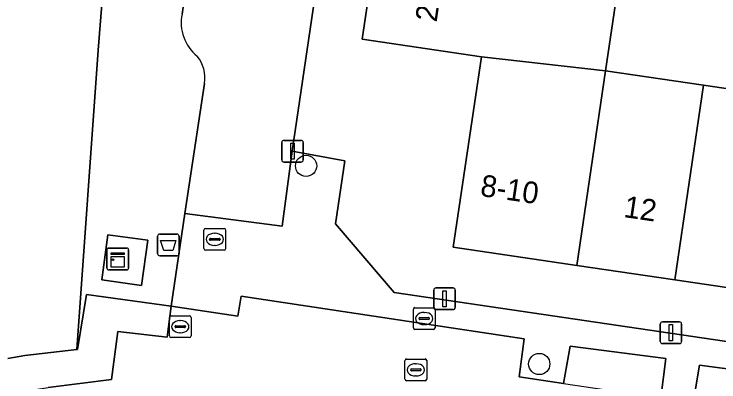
# Model space of a CAD drawing. Extents: x 161087 to 161926, y 382572 to 383873.
# Drawn here: x 161768.16 to 161800.64, y 383320.12 to 383337.08 of the extents above; entities that cross this region are included whole.
import ezdxf

# ---------------------------------------------------------------- set-up
doc = ezdxf.new("R2010")
doc.units = 0
for name, color, linetype in [('IMGEO_Afvalbak', 7, 'Continuous'), ('IMGEO_Boom', 7, 'Continuous'), ('IMGEO_Brandkraan', 7, 'Continuous'), ('IMGEO_Erf', 7, 'Continuous'), ('IMGEO_Groenvoorziening', 7, 'Continuous'), ('IMGEO_Hek', 7, 'Continuous'), ('IMGEO_Kast', 7, 'Continuous'), ('IMGEO_Kolk', 7, 'Continuous'), ('IMGEO_Lichtmast', 7, 'Continuous'), ('IMGEO_Pand', 7, 'Continuous'), ('IMGEO_Pand_nummerreeks', 7, 'Continuous'), ('IMGEO_Parkeervlak_open', 7, 'Continuous'), ('IMGEO_Rijbaan_lokaal_open', 7, 'Continuous'), ('IMGEO_Rioolput', 7, 'Continuous'), ('IMGEO_Voetpad_open', 7, 'Continuous')]:
    doc.layers.add(name, color=color, linetype=linetype)

msp = doc.modelspace()

# ---------------------------------------------------------------- linework, layer by layer
at = {"layer": 'IMGEO_Afvalbak'}
for p, q in [((161774.767, 383326.036), (161774.767, 383326.836)), ((161774.767, 383326.836), (161774.767, 383326.036)), ((161774.867, 383326.936), (161775.657, 383326.936)), ((161775.657, 383326.936), (161774.867, 383326.936)), ((161775.757, 383326.836), (161775.757, 383326.036)), ((161775.757, 383326.036), (161775.757, 383326.836)), ((161775.657, 383325.936), (161774.867, 383325.936)), ((161774.867, 383325.936), (161775.657, 383325.936))]:
    msp.add_line(p, q, dxfattribs=at)
msp.add_lwpolyline([(161774.91, 383326.65), (161775.614, 383326.65), (161775.465, 383326.18), (161775.059, 383326.18), (161774.91, 383326.65)], dxfattribs=at)
for centre, start, end in [((161774.867, 383326.836), 90, 180), ((161774.867, 383326.836), 90, 180), ((161775.657, 383326.836), 0, 90), ((161775.657, 383326.836), 360, 90), ((161774.867, 383326.036), 180, 270), ((161774.867, 383326.036), 180, 270), ((161775.657, 383326.036), 270, 0), ((161775.657, 383326.036), 270, 0)]:
    msp.add_arc(centre, 0.1, start, end, dxfattribs=at)
at = {"layer": 'IMGEO_Boom'}
for centre in [(161781.612, 383330.085), (161792.356, 383320.949)]:
    msp.add_circle(centre, 0.489, dxfattribs=at)
at = {"layer": 'IMGEO_Brandkraan'}
for p, q in [((161786.556, 383322.619), (161786.556, 383323.471)), ((161786.631, 383323.545), (161787.483, 383323.545)), ((161787.557, 383323.471), (161787.557, 383322.619)), ((161787.044, 383323.325), (161787.069, 383323.325)), ((161786.815, 383323.039), (161786.815, 383323.051)), ((161787.253, 383323.002), (161786.855, 383323.002)), ((161786.858, 383323.088), (161787.256, 383323.088)), ((161787.299, 383323.051), (161787.299, 383323.039)), ((161787.483, 383322.545), (161786.631, 383322.545)), ((161787.067, 383322.765), (161787.042, 383322.765))]:
    msp.add_line(p, q, dxfattribs=at)
for points in [[(161786.556, 383322.619), (161786.556, 383323.471)], [(161786.631, 383323.545), (161787.483, 383323.545)], [(161787.557, 383323.471), (161787.557, 383322.619)], [(161787.483, 383322.545), (161786.631, 383322.545)]]:
    msp.add_lwpolyline(points, dxfattribs=at)
for centre, radius, start, end in [((161786.633, 383323.469), 0.0765, 91.552, 178.448), ((161786.633, 383323.469), 0.0765, 91.552, 178.448), ((161787.481, 383323.469), 0.0765, 1.552, 88.448), ((161787.481, 383323.469), 0.0765, 1.552, 88.448), ((161786.855, 383323.048), 0.0403, 85.8775, 175.7526), ((161786.852, 383323.038), 0.0366, 178.938, 274.7102), ((161787.256, 383323.045), 0.043, 264.8664, 352.4533), ((161787.26, 383323.05), 0.0386, 1.7309, 96.639), ((161786.633, 383322.621), 0.0765, 181.552, 268.448), ((161786.633, 383322.621), 0.0765, 181.552, 268.448), ((161787.481, 383322.621), 0.0765, 271.552, 358.448), ((161787.481, 383322.621), 0.0765, 271.552, 358.448)]:
    msp.add_arc(centre, radius, start, end, dxfattribs=at)
for centre, major_axis, ratio, start_param, end_param in [((161787.043, 383323.045), (-0.387, 0.002), 0.722429, 4.712389, 7.853982), ((161787.068, 383323.045), (-0.39, 0.002), 0.717154, 1.570796, 4.712389)]:
    msp.add_ellipse(centre, major_axis=major_axis, ratio=ratio, start_param=start_param, end_param=end_param, dxfattribs=at)
at = {"layer": 'IMGEO_Erf'}
for points in [[(161803.707, 383324.076), (161798.604, 383324.829), (161794.091, 383325.494), (161788.396, 383326.334), (161789.691, 383335.114), (161784.199, 383335.924), (161785.023, 383341.514), (161785.704, 383346.132), (161786.456, 383351.232), (161787.209, 383356.332), (161787.961, 383361.432), (161788.713, 383366.532), (161789.465, 383371.632), (161790.217, 383376.732), (161790.899, 383381.357), (161791.721, 383386.932), (161789.314, 383387.343), (161780.972, 383330.759), (161783.401, 383330.319), (161782.963, 383327.407), (161785.677, 383324.251), (161839.055, 383316.368)], [(161801.981, 383379.723), (161799.986, 383380.017), (161799.304, 383375.392), (161799.257, 383375.071), (161798.552, 383370.292), (161797.8, 383365.192), (161797.048, 383360.092), (161796.296, 383354.992), (161795.543, 383349.892), (161794.791, 383344.792), (161794.11, 383340.174), (161796.209, 383339.864), (161795.414, 383334.469), (161799.927, 383333.803), (161805.03, 383333.051)], [(161767.865, 383321.208), (161768.652, 383321.346), (161771.041, 383321.617), (161772.037, 383335.418), (161772.583, 383342.342), (161771.376, 383345.115), (161772.039, 383360.511), (161750.125, 383362.202)]]:
    msp.add_lwpolyline(points, dxfattribs=at)
at = {"layer": 'IMGEO_Groenvoorziening'}
for points in [[(161778.891, 383357.642), (161778.942, 383357.984), (161777.208, 383359.485), (161775.304, 383360.259), (161772.039, 383360.511), (161771.376, 383345.115), (161772.583, 383342.342), (161772.037, 383335.418), (161771.041, 383321.617), (161771.078, 383321.621), (161771.496, 383324.154), (161775.39, 383323.615), (161776.029, 383327.891), (161776.925, 383333.888)], [(161775.899, 383337.084), (161776.833, 383343.743)]]:
    msp.add_lwpolyline(points, dxfattribs=at)
msp.add_lwpolyline([(161774.315, 383326.651), (161774.027, 383324.571), (161772.195, 383324.825), (161772.482, 383326.905)], close=True, dxfattribs=at)
for centre, radius, start, end in [((161777.819, 383336.68), 1.962, 168.1198, 231.3228), ((161775.358, 383334.149), 1.589, 350.5536, 38.9694)]:
    msp.add_arc(centre, radius, start, end, dxfattribs=at)
at = {"layer": 'IMGEO_Hek'}
msp.add_lwpolyline([(161772.039, 383360.511), (161771.376, 383345.115), (161772.583, 383342.342), (161772.037, 383335.418)], dxfattribs=at)
at = {"layer": 'IMGEO_Kast'}
for p, q in [((161772.433, 383325.365), (161772.433, 383326.206)), ((161772.433, 383326.206), (161772.433, 383325.365)), ((161772.508, 383326.29), (161773.349, 383326.29)), ((161773.349, 383326.29), (161772.508, 383326.29)), ((161773.433, 383326.215), (161773.433, 383325.374)), ((161773.433, 383325.374), (161773.433, 383326.215)), ((161773.358, 383325.29), (161772.517, 383325.29)), ((161772.517, 383325.29), (161773.358, 383325.29))]:
    msp.add_line(p, q, dxfattribs=at)
for points in [[(161772.628, 383326.08), (161773.228, 383326.08), (161773.228, 383325.995), (161772.628, 383325.995), (161772.628, 383326.08)], [(161772.628, 383325.905), (161773.228, 383325.905), (161773.228, 383325.416), (161772.628, 383325.416), (161772.628, 383325.905)]]:
    msp.add_lwpolyline(points, dxfattribs=at)
msp.add_circle((161772.712, 383325.754), 0.0377, dxfattribs=at)
for centre, start, end in [((161772.511, 383326.212), 92.4484, 184.2845), ((161772.511, 383326.212), 92.4484, 184.2845), ((161773.355, 383326.212), 2.4484, 94.2845), ((161773.355, 383326.212), 2.4484, 94.2845), ((161772.511, 383325.368), 182.4484, 274.2845), ((161772.511, 383325.368), 182.4484, 274.2845), ((161773.355, 383325.368), 272.4484, 4.2845), ((161773.355, 383325.368), 272.4484, 4.2845)]:
    msp.add_arc(centre, 0.0779, start, end, dxfattribs=at)
at = {"layer": 'IMGEO_Kolk'}
for p, q in [((161776.905, 383326.272), (161776.905, 383327.124)), ((161776.98, 383327.198), (161777.832, 383327.198)), ((161777.906, 383327.124), (161777.906, 383326.272)), ((161777.164, 383326.692), (161777.164, 383326.704)), ((161777.207, 383326.741), (161777.605, 383326.741)), ((161777.393, 383326.978), (161777.418, 383326.978)), ((161777.648, 383326.704), (161777.648, 383326.692)), ((161777.602, 383326.655), (161777.204, 383326.655)), ((161777.416, 383326.418), (161777.391, 383326.418)), ((161777.832, 383326.198), (161776.98, 383326.198)), ((161786.245, 383321.178), (161787.097, 383321.178)), ((161786.17, 383320.252), (161786.17, 383321.104)), ((161786.658, 383320.958), (161786.683, 383320.958)), ((161787.171, 383321.104), (161787.171, 383320.252)), ((161786.429, 383320.672), (161786.429, 383320.684)), ((161786.867, 383320.635), (161786.469, 383320.635)), ((161786.472, 383320.721), (161786.87, 383320.721)), ((161786.913, 383320.684), (161786.913, 383320.672)), ((161786.681, 383320.398), (161786.656, 383320.398)), ((161787.097, 383320.178), (161786.245, 383320.178))]:
    msp.add_line(p, q, dxfattribs=at)
for points in [[(161776.905, 383326.272), (161776.905, 383327.124)], [(161776.98, 383327.198), (161777.832, 383327.198)], [(161777.906, 383327.124), (161777.906, 383326.272)], [(161777.832, 383326.198), (161776.98, 383326.198)], [(161786.245, 383321.178), (161787.097, 383321.178)], [(161786.17, 383320.252), (161786.17, 383321.104)], [(161787.171, 383321.104), (161787.171, 383320.252)], [(161787.097, 383320.178), (161786.245, 383320.178)]]:
    msp.add_lwpolyline(points, dxfattribs=at)
for centre, radius, start, end in [((161776.982, 383327.122), 0.0765, 91.552, 178.448), ((161776.982, 383327.122), 0.0765, 91.552, 178.448), ((161777.83, 383327.122), 0.0765, 1.552, 88.448), ((161777.83, 383327.122), 0.0765, 1.552, 88.448), ((161777.204, 383326.701), 0.0403, 85.8775, 175.7526), ((161777.201, 383326.691), 0.0366, 178.938, 274.7102), ((161777.605, 383326.698), 0.043, 264.8664, 352.4533), ((161777.609, 383326.703), 0.0386, 1.7309, 96.639), ((161776.982, 383326.274), 0.0765, 181.552, 268.448), ((161776.982, 383326.274), 0.0765, 181.552, 268.448), ((161777.83, 383326.274), 0.0765, 271.552, 358.448), ((161777.83, 383326.274), 0.0765, 271.552, 358.448), ((161786.247, 383321.102), 0.0765, 91.552, 178.448), ((161786.247, 383321.102), 0.0765, 91.552, 178.448), ((161787.095, 383321.102), 0.0765, 1.552, 88.448), ((161787.095, 383321.102), 0.0765, 1.552, 88.448), ((161786.469, 383320.681), 0.0403, 85.8775, 175.7526), ((161786.466, 383320.671), 0.0366, 178.938, 274.7102), ((161786.87, 383320.678), 0.043, 264.8664, 352.4533), ((161786.874, 383320.683), 0.0386, 1.7309, 96.639), ((161786.247, 383320.254), 0.0765, 181.552, 268.448), ((161786.247, 383320.254), 0.0765, 181.552, 268.448), ((161787.095, 383320.254), 0.0765, 271.552, 358.448), ((161787.095, 383320.254), 0.0765, 271.552, 358.448)]:
    msp.add_arc(centre, radius, start, end, dxfattribs=at)
for centre, major_axis, ratio, start_param, end_param in [((161777.392, 383326.698), (-0.387, 0.002), 0.722429, 4.712389, 7.853982), ((161777.417, 383326.698), (-0.39, 0.002), 0.717154, 1.570796, 4.712389), ((161786.657, 383320.678), (-0.387, 0.002), 0.722429, 4.712389, 7.853982), ((161786.682, 383320.678), (-0.39, 0.002), 0.717154, 1.570796, 4.712389)]:
    msp.add_ellipse(centre, major_axis=major_axis, ratio=ratio, start_param=start_param, end_param=end_param, dxfattribs=at)
at = {"layer": 'IMGEO_Lichtmast'}
for p, q in [((161780.59, 383331.262), (161781.38, 383331.262)), ((161781.38, 383331.262), (161780.59, 383331.262)), ((161780.49, 383330.362), (161780.49, 383331.162)), ((161780.49, 383331.162), (161780.49, 383330.362)), ((161781.48, 383331.162), (161781.48, 383330.362)), ((161781.48, 383330.362), (161781.48, 383331.162)), ((161781.38, 383330.262), (161780.59, 383330.262)), ((161780.59, 383330.262), (161781.38, 383330.262)), ((161787.598, 383324.454), (161788.388, 383324.454)), ((161788.388, 383324.454), (161787.598, 383324.454)), ((161787.498, 383323.554), (161787.498, 383324.354)), ((161787.498, 383324.354), (161787.498, 383323.554)), ((161788.488, 383324.354), (161788.488, 383323.554)), ((161788.488, 383323.554), (161788.488, 383324.354)), ((161788.388, 383323.454), (161787.598, 383323.454)), ((161787.598, 383323.454), (161788.388, 383323.454)), ((161797.93, 383321.988), (161797.93, 383322.788)), ((161797.93, 383322.788), (161797.93, 383321.988)), ((161798.03, 383322.888), (161798.82, 383322.888)), ((161798.82, 383322.888), (161798.03, 383322.888)), ((161798.92, 383322.788), (161798.92, 383321.988)), ((161798.92, 383321.988), (161798.92, 383322.788)), ((161798.82, 383321.888), (161798.03, 383321.888)), ((161798.03, 383321.888), (161798.82, 383321.888))]:
    msp.add_line(p, q, dxfattribs=at)
for points in [[(161780.91, 383331.137), (161781.06, 383331.137), (161781.06, 383330.387), (161780.91, 383330.387), (161780.91, 383331.137)], [(161787.918, 383324.329), (161788.068, 383324.329), (161788.068, 383323.579), (161787.918, 383323.579), (161787.918, 383324.329)], [(161798.35, 383322.763), (161798.5, 383322.763), (161798.5, 383322.013), (161798.35, 383322.013), (161798.35, 383322.763)]]:
    msp.add_lwpolyline(points, dxfattribs=at)
for centre, start, end in [((161780.59, 383331.162), 90, 180), ((161780.59, 383331.162), 90, 180), ((161781.38, 383331.162), 0, 90), ((161781.38, 383331.162), 360, 90), ((161780.59, 383330.362), 180, 270), ((161780.59, 383330.362), 180, 270), ((161781.38, 383330.362), 270, 0), ((161781.38, 383330.362), 270, 0), ((161787.598, 383324.354), 90, 180), ((161787.598, 383324.354), 90, 180), ((161788.388, 383324.354), 0, 90), ((161788.388, 383324.354), 360, 90), ((161787.598, 383323.554), 180, 270), ((161787.598, 383323.554), 180, 270), ((161788.388, 383323.554), 270, 0), ((161788.388, 383323.554), 270, 0), ((161798.03, 383322.788), 90, 180), ((161798.03, 383322.788), 90, 180), ((161798.82, 383322.788), 0, 90), ((161798.82, 383322.788), 360, 90), ((161798.03, 383321.988), 180, 270), ((161798.03, 383321.988), 180, 270), ((161798.82, 383321.988), 270, 0), ((161798.82, 383321.988), 270, 0)]:
    msp.add_arc(centre, 0.1, start, end, dxfattribs=at)
at = {"layer": 'IMGEO_Pand'}
for points in [[(161785.023, 383341.514), (161784.199, 383335.924), (161789.691, 383335.114), (161795.414, 383334.469), (161796.209, 383339.864), (161794.11, 383340.174)], [(161794.091, 383325.494), (161795.414, 383334.469), (161789.691, 383335.114), (161788.396, 383326.334)], [(161794.091, 383325.494), (161798.604, 383324.829), (161799.927, 383333.803), (161795.414, 383334.469)], [(161803.707, 383324.076), (161805.03, 383333.051), (161799.927, 383333.803), (161798.604, 383324.829)]]:
    msp.add_lwpolyline(points, close=True, dxfattribs=at)
at = {"layer": 'IMGEO_Parkeervlak_open'}
for points in [[(161797.959, 383319.386), (161798.183, 383321.207), (161793.78, 383321.777), (161793.48, 383320.054)], [(161803.922, 383318.496), (161804.146, 383320.317), (161799.743, 383320.887), (161799.443, 383319.164)]]:
    msp.add_lwpolyline(points, close=True, dxfattribs=at)
at = {"layer": 'IMGEO_Rijbaan_lokaal_open'}
for points in [[(161789.982, 383391.895), (161798.102, 383448.165), (161798.643, 383451.629), (161792.629, 383452.551), (161781.908, 383378.105), (161779.613, 383362.55), (161779.45, 383361.377), (161778.942, 383357.984), (161778.891, 383357.642), (161776.833, 383343.743), (161775.899, 383337.084)], [(161776.925, 383333.888), (161776.029, 383327.891), (161780.517, 383327.308), (161780.972, 383330.759), (161789.314, 383387.343), (161789.982, 383391.895)], [(161793.48, 383320.054), (161791.437, 383320.359), (161791.655, 383322.11), (161778.619, 383324.071), (161778.471, 383323.158), (161775.39, 383323.615), (161775.212, 383322.181), (161772.929, 383322.441), (161772.642, 383320.233), (161769.727, 383319.864)]]:
    msp.add_lwpolyline(points, dxfattribs=at)
for centre, radius, start, end in [((161777.819, 383336.68), 1.962, 168.1198, 231.3228), ((161775.358, 383334.149), 1.589, 350.5536, 38.9694)]:
    msp.add_arc(centre, radius, start, end, dxfattribs=at)
at = {"layer": 'IMGEO_Rioolput'}
for p, q in [((161775.388, 383323.168), (161776.24, 383323.168)), ((161775.313, 383322.242), (161775.313, 383323.094)), ((161775.801, 383322.948), (161775.826, 383322.948)), ((161776.314, 383323.094), (161776.314, 383322.242)), ((161775.572, 383322.662), (161775.572, 383322.674)), ((161776.01, 383322.625), (161775.612, 383322.625)), ((161775.615, 383322.711), (161776.013, 383322.711)), ((161776.056, 383322.674), (161776.056, 383322.662)), ((161776.24, 383322.168), (161775.388, 383322.168)), ((161775.824, 383322.388), (161775.799, 383322.388))]:
    msp.add_line(p, q, dxfattribs=at)
for points in [[(161775.388, 383323.168), (161776.24, 383323.168)], [(161775.313, 383322.242), (161775.313, 383323.094)], [(161776.314, 383323.094), (161776.314, 383322.242)], [(161776.24, 383322.168), (161775.388, 383322.168)]]:
    msp.add_lwpolyline(points, dxfattribs=at)
for centre, radius, start, end in [((161775.39, 383323.092), 0.0765, 91.552, 178.448), ((161775.39, 383323.092), 0.0765, 91.552, 178.448), ((161776.238, 383323.092), 0.0765, 1.552, 88.448), ((161776.238, 383323.092), 0.0765, 1.552, 88.448), ((161775.612, 383322.671), 0.0403, 85.8775, 175.7526), ((161775.609, 383322.661), 0.0366, 178.938, 274.7102), ((161776.013, 383322.668), 0.043, 264.8664, 352.4533), ((161776.017, 383322.673), 0.0386, 1.7309, 96.639), ((161775.39, 383322.244), 0.0765, 181.552, 268.448), ((161775.39, 383322.244), 0.0765, 181.552, 268.448), ((161776.238, 383322.244), 0.0765, 271.552, 358.448), ((161776.238, 383322.244), 0.0765, 271.552, 358.448)]:
    msp.add_arc(centre, radius, start, end, dxfattribs=at)
for centre, major_axis, ratio, start_param, end_param in [((161775.8, 383322.668), (-0.387, 0.002), 0.722429, 4.712389, 7.853982), ((161775.825, 383322.668), (-0.39, 0.002), 0.717154, 1.570796, 4.712389)]:
    msp.add_ellipse(centre, major_axis=major_axis, ratio=ratio, start_param=start_param, end_param=end_param, dxfattribs=at)
at = {"layer": 'IMGEO_Voetpad_open'}
for points in [[(161839.055, 383316.368), (161785.677, 383324.251), (161782.963, 383327.407), (161783.401, 383330.319), (161780.972, 383330.759), (161780.517, 383327.308), (161776.029, 383327.891), (161775.39, 383323.615), (161778.471, 383323.158), (161778.619, 383324.071), (161791.655, 383322.11), (161791.437, 383320.359), (161793.48, 383320.054), (161793.78, 383321.777), (161798.183, 383321.207), (161797.959, 383319.386)], [(161764.973, 383319.127), (161769.727, 383319.864), (161772.642, 383320.233), (161772.929, 383322.441), (161775.212, 383322.181), (161775.39, 383323.615), (161771.496, 383324.154), (161771.078, 383321.621), (161771.041, 383321.617), (161768.652, 383321.346), (161767.865, 383321.208)], [(161799.443, 383319.164), (161799.743, 383320.887), (161804.146, 383320.317), (161803.922, 383318.496)]]:
    msp.add_lwpolyline(points, dxfattribs=at)
msp.add_lwpolyline([(161774.315, 383326.651), (161772.482, 383326.905), (161772.195, 383324.825), (161774.027, 383324.571)], close=True, dxfattribs=at)

# ---------------------------------------------------------------- texts
at = {"layer": 'IMGEO_Pand_nummerreeks'}
for s, rotation, p in [('2-4', 81.6146, (161787.626, 383336.684)), ('8-10', 351.6095, (161789.603, 383328.704)), ('12', 351.6102, (161796.213, 383327.728))]:
    msp.add_text(s, height=1, rotation=rotation, dxfattribs=at).set_placement(p)

doc.saveas('drawing.dxf')
